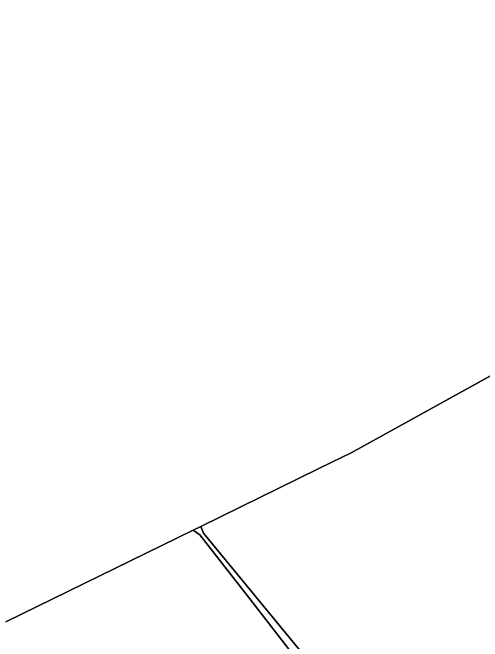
# Model space of a CAD drawing. Extents: x -690132 to -685994, y -975441 to -972444.
# Drawn here: x -689748 to -689680.1, y -974710.8 to -974620 of the extents above; entities that cross this region are included whole.
import ezdxf

# ---------------------------------------------------------------- set-up
doc = ezdxf.new("R2010")
doc.units = 0
for name, color, linetype in [('Hranice parcel', 7, 'Continuous'), ('Polygon ku', 7, 'Continuous'), ('Polygon parcely', 7, 'Continuous')]:
    doc.layers.add(name, color=color, linetype=linetype)

msp = doc.modelspace()

# ---------------------------------------------------------------- linework, layer by layer
at = {"layer": 'Hranice parcel'}
for p, q in [((-689699.12, -974683.6), (-689655.39, -974659.45)), ((-689721.95, -974694.78), (-689720.85, -974694.24)), ((-689749, -974708.02), (-689721.95, -974694.78))]:
    msp.add_line(p, q, dxfattribs=at)
for points in [[(-689720.85, -974694.24), (-689703.87, -974685.93), (-689701.88, -974684.94), (-689699.12, -974683.6)], [(-689658.82, -974705.57), (-689686.63, -974727.26), (-689698.52, -974721.83), (-689720.46, -974695.2), (-689720.85, -974694.24)], [(-689692.17, -974732.4), (-689706.47, -974714.07), (-689714.11, -974704.28), (-689720.99, -974695.47), (-689721.95, -974694.78)]]:
    msp.add_lwpolyline(points, dxfattribs=at)
at = {"layer": 'Polygon ku'}
msp.add_lwpolyline([(-689596.57, -974618.1), (-689613.58, -974632.66), (-689618.89, -974635.53), (-689621.66, -974637.35), (-689626.36, -974640.43), (-689635.91, -974646.69), (-689655.39, -974659.45), (-689699.12, -974683.6), (-689701.88, -974684.94), (-689703.87, -974685.93), (-689720.85, -974694.24), (-689721.95, -974694.78), (-689749, -974708.02)], dxfattribs=at)
at = {"layer": 'Polygon parcely'}
for points in [[(-689622.86, -974664.98), (-689626.36, -974640.43), (-689635.91, -974646.69), (-689655.39, -974659.45), (-689699.12, -974683.6), (-689701.88, -974684.94), (-689703.87, -974685.93), (-689720.85, -974694.24), (-689720.46, -974695.2), (-689698.52, -974721.83), (-689686.63, -974727.26), (-689658.82, -974705.57), (-689642, -974687.78), (-689630.92, -974673.14)], [(-689678.22, -974724.23), (-689674.3, -974721.94), (-689658.82, -974705.57), (-689686.63, -974727.26), (-689698.52, -974721.83), (-689720.46, -974695.2), (-689720.85, -974694.24), (-689721.95, -974694.78), (-689720.99, -974695.47), (-689714.11, -974704.28), (-689706.47, -974714.07), (-689692.17, -974732.4)]]:
    msp.add_lwpolyline(points, close=True, dxfattribs=at)
msp.add_lwpolyline([(-689758.58, -974763.44), (-689740.21, -974754.74), (-689734.86, -974752.21), (-689705.89, -974740.34), (-689703.03, -974739.17), (-689697.82, -974736.81), (-689697.73, -974736.99), (-689697.38, -974736.85), (-689692.17, -974732.4), (-689706.47, -974714.07), (-689714.11, -974704.28), (-689720.99, -974695.47), (-689721.95, -974694.78), (-689749, -974708.02)], dxfattribs=at)

doc.saveas('drawing.dxf')
